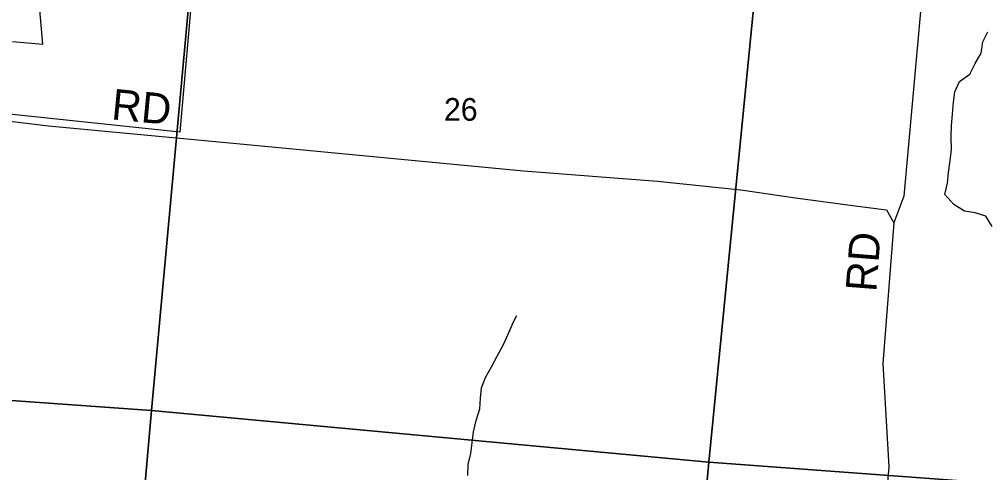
# Model space of a CAD drawing. Extents: x 1310247 to 1664935, y 284496 to 704931.
# Drawn here: x 1459119 to 1468579, y 540403 to 544833 of the extents above; entities that cross this region are included whole.
import ezdxf

# ---------------------------------------------------------------- set-up
doc = ezdxf.new("R2010")
doc.units = 0
for name, color, linetype in [('GM_X_County', 7, 'Continuous'), ('GM_X_County_Road_Text', 7, 'Continuous'), ('GM_X_Major_Lake_Text', 7, 'Continuous'), ('GM_X_Minor_River_Text', 7, 'Continuous'), ('GM_X_Township_Road', 7, 'Continuous'), ('GM_X_US_Location', 7, 'Continuous')]:
    doc.layers.add(name, color=color, linetype=linetype)

msp = doc.modelspace()

# ---------------------------------------------------------------- linework, layer by layer
at = {"layer": 'GM_X_County'}
for points in [[(1455428.9, 546751.1), (1460895.5, 546311.1), (1460408.8, 541009.4), (1454933.3, 541401.6)], [(1460895.5, 546311.1), (1466381.8, 545866.6), (1465855.9, 540505.8), (1460408.8, 541009.4)], [(1466381.8, 545866.6), (1471810.7, 544955.4), (1471355, 540097.2), (1465855.9, 540505.8)], [(1454933.3, 541401.6), (1460408.8, 541009.4), (1459848.4, 534627.4), (1455206.5, 535104.7), (1454402.2, 535182.9)], [(1460408.8, 541009.4), (1465855.9, 540505.8), (1465258.7, 534082.6), (1460588.8, 534554.5), (1459848.4, 534627.4)], [(1465855.9, 540505.8), (1471355, 540097.2), (1470718.9, 533530.8), (1465901.4, 534019.7), (1465258.7, 534082.6)]]:
    msp.add_lwpolyline(points, close=True, dxfattribs=at)
at = {"layer": 'GM_X_County_Road_Text'}
for points in [[(1467960.2, 545506.9), (1467959.3, 545493.2), (1467928.9, 544981.8), (1467759.6, 543105.8), (1467662.6, 542844)], [(1455231.8, 544046.7), (1455273.7, 544036.7), (1455402.5, 544022.8), (1457660.6, 543795.5), (1457764.6, 543813.7), (1457925.8, 543885.2), (1457988.2, 543912.5), (1458041.5, 543926.8), (1458114.3, 543933.3), (1459025.6, 543839.7), (1459403.9, 543791.6), (1461313.7, 543614.8), (1464045.2, 543352.2), (1465353.9, 543253.2), (1466166.1, 543167.8), (1466702, 543089.6), (1467285.9, 543010.8), (1467591.9, 542971.2), (1467662.6, 542844)], [(1467662.6, 542844), (1467555, 541468.8), (1467611.8, 540461), (1467512.6, 539290.3), (1467403.5, 538133.8)]]:
    msp.add_lwpolyline(points, dxfattribs=at)
at = {"layer": 'GM_X_Major_Lake_Text'}
for points in [[(1459044.5, 549210.7), (1459562.1, 549160.2), (1459498.2, 548876.4), (1459391.7, 548578.5), (1459364.8, 548455.9), (1461081.1, 548245.2), (1461120.6, 548969.4), (1462523.7, 548857.8), (1462722.5, 548839), (1462633.5, 547600.6), (1462459.3, 547616.6), (1462423.7, 547137.9), (1462518.3, 547129.3), (1462602.4, 547183.4), (1462598, 547123.5), (1462525.5, 546215.9), (1460917.2, 546370.8), (1460686.1, 543730.2), (1458990.4, 543908.4)], [(1459052.5, 544617.6), (1459348.4, 544591.7), (1459279.8, 545375.6), (1458107.3, 545498.8)]]:
    msp.add_lwpolyline(points, dxfattribs=at)
at = {"layer": 'GM_X_Minor_River_Text'}
for points in [[(1468623.5, 542807.6), (1468561.4, 542910), (1468457.3, 542942.1), (1468353.2, 542960.1), (1468249.1, 543022.4), (1468160.9, 543122.7), (1468187, 543231.1), (1468197, 543335.5), (1468211, 543453.9), (1468225, 543562.3), (1468223.1, 543682.7), (1468225.1, 543797.1), (1468235.1, 543907.5), (1468245.1, 544023.9), (1468259.1, 544124.3), (1468303.2, 544226.7), (1468403.3, 544298.9), (1468457.4, 544401.3), (1468515.4, 544503.7), (1468531.5, 544612), (1468581.5, 544712.4)], [(1463499.3, 540376.8), (1463505.3, 540483.2), (1463531.4, 540591.6), (1463543.4, 540696), (1463555.4, 540800.4), (1463583.4, 540912.8), (1463617.5, 541027.2), (1463623.5, 541131.6), (1463633.5, 541231.9), (1463673.6, 541332.3), (1463731.6, 541436.7), (1463785.7, 541541), (1463847.8, 541655.4), (1463893.8, 541757.8), (1463947.9, 541876.2), (1463980, 541940.5)]]:
    msp.add_lwpolyline(points, dxfattribs=at)

# ---------------------------------------------------------------- texts
at = {"layer": 'GM_X_Township_Road'}
for rotation, p in [(354.53734, (1460011.5, 543856.7)), (85.56412, (1467490.2, 542164.4))]:
    msp.add_text('RD', height=300, rotation=rotation, dxfattribs=at).set_placement(p)
at = {"layer": 'GM_X_US_Location'}
msp.add_text('26', height=221, rotation=0.00001, dxfattribs=at).set_placement((1463267.3, 543843))

doc.saveas('drawing.dxf')
